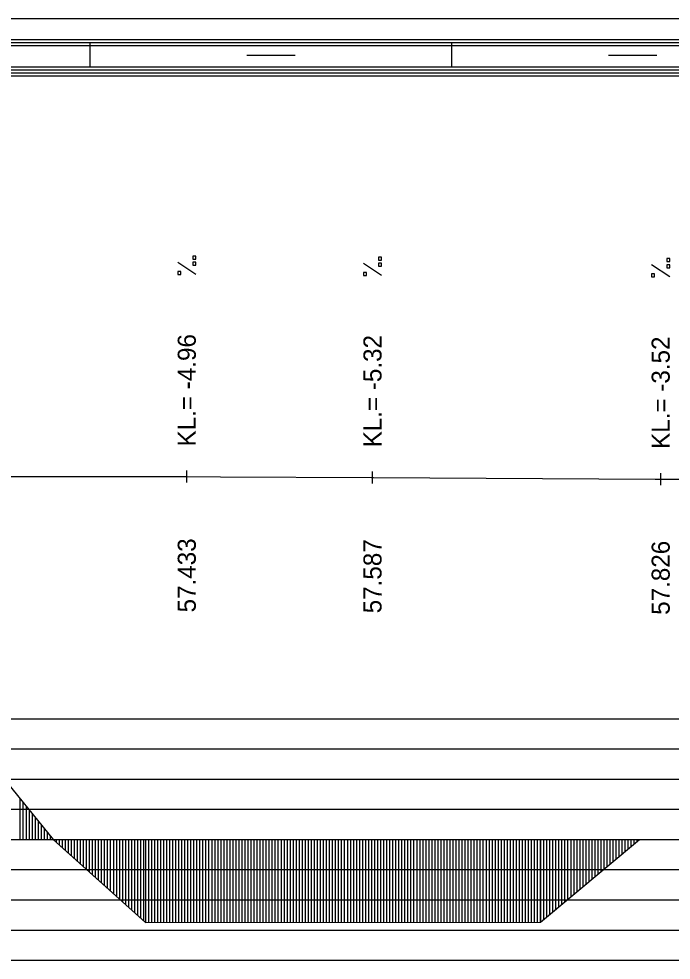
# Model space of a CAD drawing. Extents: x 2 to 10148, y 0 to 380.
# Drawn here: x 6029.1 to 6083.2, y 302 to 380 of the extents above; entities that cross this region are included whole.
import ezdxf

# ---------------------------------------------------------------- set-up
doc = ezdxf.new("R2010")
doc.units = 0
for name, color, linetype in [('NIVELETA_CARA', 7, 'Continuous'), ('NIVELETA_TEXT', 7, 'Continuous'), ('RAM', 7, 'Continuous'), ('ZRYCHL_CARA_C', 7, 'Continuous'), ('ZRYCHL_RASTR', 7, 'Continuous')]:
    doc.layers.add(name, color=color, linetype=linetype)

msp = doc.modelspace()

# ---------------------------------------------------------------- linework, layer by layer
at = {"layer": 'NIVELETA_CARA'}
for p, q in [((6043.021, 341.567), (6043.021, 342.567)), ((6058.421, 341.491), (6058.421, 342.491)), ((6024.216, 342.073), (6031.931, 342.07)), ((6031.931, 342.07), (6039.586, 342.068)), ((6039.586, 342.068), (6040.219, 342.068)), ((6040.219, 342.068), (6043.021, 342.067)), ((6043.021, 342.067), (6045.823, 342.053)), ((6045.823, 342.053), (6058.331, 341.991)), ((6058.331, 341.991), (6058.421, 341.991)), ((6058.421, 341.991), (6058.512, 341.99)), ((6058.512, 341.99), (6081.872, 341.866)), ((6081.872, 341.866), (6082.322, 341.864)), ((6082.322, 341.364), (6082.322, 342.364)), ((6082.322, 341.864), (6082.771, 341.862)), ((6082.771, 341.862), (6094.448, 341.821))]:
    msp.add_line(p, q, dxfattribs=at)
at = {"layer": 'NIVELETA_TEXT'}
for p, q in [((6043.768, 358.819), (6042.274, 359.81)), ((6043.769, 360.336), (6043.522, 360.336)), ((6043.522, 360.336), (6043.522, 360.093)), ((6043.522, 360.093), (6043.527, 360.088)), ((6043.522, 360.088), (6043.769, 360.088)), ((6043.769, 359.824), (6043.522, 359.824)), ((6043.522, 359.824), (6043.522, 359.581)), ((6043.522, 359.581), (6043.527, 359.577)), ((6043.769, 360.088), (6043.769, 360.336)), ((6043.769, 359.577), (6043.769, 359.824)), ((6059.168, 358.743), (6057.674, 359.734)), ((6059.169, 360.259), (6058.922, 360.259)), ((6058.922, 360.259), (6058.922, 360.016)), ((6058.922, 360.016), (6058.927, 360.012)), ((6058.922, 360.012), (6059.169, 360.012)), ((6059.169, 359.748), (6058.922, 359.748)), ((6058.922, 359.748), (6058.922, 359.505)), ((6059.169, 360.012), (6059.169, 360.259)), ((6059.169, 359.5), (6059.169, 359.748)), ((6083.068, 358.616), (6081.574, 359.606)), ((6083.069, 360.132), (6082.822, 360.132)), ((6082.822, 360.132), (6082.822, 359.889)), ((6082.822, 359.889), (6082.827, 359.884)), ((6082.822, 359.884), (6083.069, 359.884)), ((6083.069, 359.621), (6082.822, 359.621)), ((6082.822, 359.621), (6082.822, 359.378)), ((6083.069, 359.884), (6083.069, 360.132)), ((6083.069, 359.373), (6083.069, 359.621)), ((6042.522, 359.067), (6042.274, 359.067)), ((6042.274, 359.067), (6042.274, 358.824)), ((6042.274, 358.824), (6042.279, 358.819)), ((6042.274, 358.819), (6042.522, 358.819)), ((6042.522, 358.819), (6042.522, 359.067)), ((6043.522, 359.577), (6043.769, 359.577)), ((6057.922, 358.991), (6057.674, 358.991)), ((6057.674, 358.991), (6057.674, 358.748)), ((6057.922, 358.743), (6057.922, 358.991)), ((6058.922, 359.505), (6058.927, 359.5)), ((6058.922, 359.5), (6059.169, 359.5)), ((6081.822, 358.863), (6081.574, 358.863)), ((6081.574, 358.863), (6081.574, 358.62)), ((6081.822, 358.616), (6081.822, 358.863)), ((6082.822, 359.378), (6082.827, 359.373)), ((6082.822, 359.373), (6083.069, 359.373)), ((6057.674, 358.748), (6057.679, 358.743)), ((6057.674, 358.743), (6057.922, 358.743)), ((6081.574, 358.62), (6081.579, 358.616)), ((6081.574, 358.616), (6081.822, 358.616))]:
    msp.add_line(p, q, dxfattribs=at)
at = {"layer": 'RAM'}
for p, q in [((6872.958, 380), (5974.91, 380)), ((6872.958, 378.25), (5974.91, 378.25)), ((6872.958, 378), (5974.91, 378)), ((6872.958, 377.75), (5974.91, 377.75)), ((6035, 376), (6035, 378)), ((6065, 376), (6065, 378)), ((6048, 377), (6052, 377)), ((6078, 377), (6082, 377)), ((6872.958, 376), (5974.91, 376)), ((6872.958, 375.75), (5974.91, 375.75)), ((6872.958, 375.5), (5974.91, 375.5)), ((6872.958, 375.25), (5974.91, 375.25))]:
    msp.add_line(p, q, dxfattribs=at)
at = {"layer": 'ZRYCHL_CARA_C'}
for p, q in [((6024.216, 321.516), (6031.931, 312)), ((6029.216, 312), (6029.216, 315.348)), ((6029.466, 312), (6029.466, 315.04)), ((6029.716, 312), (6029.716, 314.731)), ((6029.966, 312), (6029.966, 314.423)), ((6030.216, 312), (6030.216, 314.115)), ((6030.466, 312), (6030.466, 313.806)), ((6030.716, 312), (6030.716, 313.498)), ((6030.966, 312), (6030.966, 313.19)), ((6031.216, 312), (6031.216, 312.881)), ((5974.91, 312), (6872.958, 312)), ((6031.466, 312), (6031.466, 312.573)), ((6031.716, 312), (6031.716, 312.264)), ((6031.931, 312), (6039.586, 305.133)), ((6032.181, 312), (6032.18, 311.776)), ((6032.431, 312), (6032.431, 311.551)), ((6032.681, 312), (6032.677, 311.331)), ((6032.931, 312), (6032.93, 311.103)), ((6033.181, 312), (6033.181, 310.878)), ((6033.431, 312), (6033.43, 310.655)), ((6033.681, 312), (6033.684, 310.428)), ((6033.931, 312), (6033.928, 310.208)), ((6034.181, 312), (6034.181, 309.982)), ((6034.431, 312), (6034.43, 309.758)), ((6034.681, 312), (6034.679, 309.534)), ((6034.931, 312), (6034.931, 309.309)), ((6035.181, 312), (6035.178, 309.087)), ((6035.431, 312), (6035.432, 308.86)), ((6035.681, 312), (6035.682, 308.635)), ((6035.931, 312), (6035.934, 308.409)), ((6036.181, 312), (6036.178, 308.191)), ((6036.431, 312), (6036.431, 307.964)), ((6036.681, 312), (6036.681, 307.739)), ((6036.931, 312), (6036.936, 307.51)), ((6037.181, 312), (6037.181, 307.291)), ((6037.431, 312), (6037.431, 307.066)), ((6037.681, 312), (6037.678, 306.845)), ((6037.931, 312), (6037.933, 306.615)), ((6038.181, 312), (6038.178, 306.396)), ((6038.431, 312), (6038.425, 306.175)), ((6038.681, 312), (6038.684, 305.942)), ((6038.931, 312), (6038.927, 305.725)), ((6039.181, 312), (6039.196, 305.483)), ((6039.431, 312), (6039.429, 305.274)), ((6039.586, 312), (6039.586, 305.133)), ((6039.836, 312), (6039.836, 305.133)), ((6040.086, 312), (6040.086, 305.133)), ((6040.336, 312), (6040.336, 305.133)), ((6040.586, 312), (6040.586, 305.133)), ((6040.836, 312), (6040.836, 305.133)), ((6041.086, 312), (6041.086, 305.133)), ((6041.336, 312), (6041.336, 305.133)), ((6041.586, 312), (6041.586, 305.133)), ((6041.836, 312), (6041.836, 305.133)), ((6042.086, 312), (6042.086, 305.133)), ((6042.336, 312), (6042.336, 305.134)), ((6042.586, 312), (6042.586, 305.134)), ((6042.836, 312), (6042.836, 305.134)), ((6043.086, 312), (6043.086, 305.134)), ((6043.336, 312), (6043.336, 305.134)), ((6043.586, 312), (6043.586, 305.134)), ((6043.836, 312), (6043.836, 305.134)), ((6044.086, 312), (6044.086, 305.134)), ((6044.336, 312), (6044.336, 305.134)), ((6044.586, 312), (6044.586, 305.134)), ((6044.836, 312), (6044.836, 305.134)), ((6045.086, 312), (6045.086, 305.134)), ((6045.336, 312), (6045.336, 305.134)), ((6045.586, 312), (6045.586, 305.134)), ((6045.836, 312), (6045.836, 305.134)), ((6046.086, 312), (6046.086, 305.134)), ((6046.336, 312), (6046.336, 305.134)), ((6046.586, 312), (6046.586, 305.134)), ((6046.836, 312), (6046.836, 305.134)), ((6047.086, 312), (6047.086, 305.134)), ((6047.336, 312), (6047.336, 305.134)), ((6047.586, 312), (6047.586, 305.134)), ((6047.836, 312), (6047.836, 305.134)), ((6048.086, 312), (6048.086, 305.134)), ((6048.336, 312), (6048.336, 305.134)), ((6048.586, 312), (6048.586, 305.134)), ((6048.836, 312), (6048.836, 305.134)), ((6049.086, 312), (6049.086, 305.134)), ((6049.336, 312), (6049.336, 305.134)), ((6049.586, 312), (6049.586, 305.134)), ((6049.836, 312), (6049.836, 305.134)), ((6050.086, 312), (6050.086, 305.134)), ((6050.336, 312), (6050.336, 305.134)), ((6050.586, 312), (6050.586, 305.134)), ((6050.836, 312), (6050.836, 305.134)), ((6051.086, 312), (6051.086, 305.134)), ((6051.336, 312), (6051.336, 305.134)), ((6051.586, 312), (6051.586, 305.134)), ((6051.836, 312), (6051.836, 305.134)), ((6052.086, 312), (6052.086, 305.134)), ((6052.336, 312), (6052.336, 305.134)), ((6052.586, 312), (6052.586, 305.134)), ((6052.836, 312), (6052.836, 305.134)), ((6053.086, 312), (6053.086, 305.134)), ((6053.336, 312), (6053.336, 305.135)), ((6053.586, 312), (6053.586, 305.135)), ((6053.836, 312), (6053.836, 305.135)), ((6054.086, 312), (6054.086, 305.135)), ((6054.336, 312), (6054.336, 305.135)), ((6054.586, 312), (6054.586, 305.135)), ((6054.836, 312), (6054.836, 305.135)), ((6055.086, 312), (6055.086, 305.135)), ((6055.336, 312), (6055.336, 305.135)), ((6055.586, 312), (6055.586, 305.135)), ((6055.836, 312), (6055.836, 305.135)), ((6056.086, 312), (6056.086, 305.135)), ((6056.336, 312), (6056.336, 305.135)), ((6056.586, 312), (6056.586, 305.135)), ((6056.836, 312), (6056.836, 305.135)), ((6057.086, 312), (6057.086, 305.135)), ((6057.336, 312), (6057.336, 305.135)), ((6057.586, 312), (6057.586, 305.135)), ((6057.836, 312), (6057.836, 305.135)), ((6058.086, 312), (6058.086, 305.135)), ((6058.336, 312), (6058.336, 305.135)), ((6058.586, 312), (6058.586, 305.135)), ((6058.836, 312), (6058.836, 305.135)), ((6059.086, 312), (6059.086, 305.135)), ((6059.336, 312), (6059.336, 305.135)), ((6059.586, 312), (6059.586, 305.135)), ((6059.836, 312), (6059.836, 305.135)), ((6060.086, 312), (6060.086, 305.135)), ((6060.336, 312), (6060.336, 305.135)), ((6060.586, 312), (6060.586, 305.135)), ((6060.836, 312), (6060.836, 305.135)), ((6061.086, 312), (6061.086, 305.135)), ((6061.336, 312), (6061.336, 305.135)), ((6061.586, 312), (6061.586, 305.135)), ((6061.836, 312), (6061.836, 305.135)), ((6062.086, 312), (6062.086, 305.135)), ((6062.336, 312), (6062.336, 305.135)), ((6062.586, 312), (6062.586, 305.135)), ((6062.836, 312), (6062.836, 305.135)), ((6063.086, 312), (6063.086, 305.135)), ((6063.336, 312), (6063.336, 305.135)), ((6063.586, 312), (6063.586, 305.135)), ((6063.836, 312), (6063.836, 305.135)), ((6064.086, 312), (6064.086, 305.135)), ((6064.336, 312), (6064.336, 305.136)), ((6064.586, 312), (6064.586, 305.136)), ((6064.836, 312), (6064.836, 305.136)), ((6065.086, 312), (6065.086, 305.136)), ((6065.336, 312), (6065.336, 305.136)), ((6065.586, 312), (6065.586, 305.136)), ((6065.836, 312), (6065.836, 305.136)), ((6066.086, 312), (6066.086, 305.136)), ((6066.336, 312), (6066.336, 305.136)), ((6066.586, 312), (6066.586, 305.136)), ((6066.836, 312), (6066.836, 305.136)), ((6067.086, 312), (6067.086, 305.136)), ((6067.336, 312), (6067.336, 305.136)), ((6067.586, 312), (6067.586, 305.136)), ((6067.836, 312), (6067.836, 305.136)), ((6068.086, 312), (6068.086, 305.136)), ((6068.336, 312), (6068.336, 305.136)), ((6068.586, 312), (6068.586, 305.136)), ((6068.836, 312), (6068.836, 305.136)), ((6069.086, 312), (6069.086, 305.136)), ((6069.336, 312), (6069.336, 305.136)), ((6069.586, 312), (6069.586, 305.136)), ((6069.836, 312), (6069.836, 305.136)), ((6070.086, 312), (6070.086, 305.136)), ((6070.336, 312), (6070.336, 305.136)), ((6070.586, 312), (6070.586, 305.136)), ((6070.836, 312), (6070.836, 305.136)), ((6071.086, 312), (6071.086, 305.136)), ((6071.336, 312), (6071.336, 305.136)), ((6071.586, 312), (6071.586, 305.136)), ((6071.836, 312), (6071.836, 305.136)), ((6072.086, 312), (6072.086, 305.136)), ((6072.336, 312), (6072.336, 305.136)), ((6072.357, 312), (6072.357, 305.136)), ((6072.357, 305.136), (6080.557, 312)), ((6072.607, 312), (6072.607, 305.346)), ((6072.857, 312), (6072.864, 305.561)), ((6073.107, 312), (6073.106, 305.764)), ((6073.357, 312), (6073.351, 305.969)), ((6073.607, 312), (6073.611, 306.186)), ((6073.857, 312), (6073.86, 306.395)), ((6074.107, 312), (6074.103, 306.598)), ((6074.357, 312), (6074.357, 306.81)), ((6074.607, 312), (6074.607, 307.02)), ((6074.857, 312), (6074.861, 307.232)), ((6075.107, 312), (6075.107, 307.438)), ((6075.357, 312), (6075.357, 307.648)), ((6075.607, 312), (6075.607, 307.857)), ((6075.857, 312), (6075.856, 308.065)), ((6076.107, 312), (6076.109, 308.277)), ((6076.357, 312), (6076.358, 308.486)), ((6076.607, 312), (6076.604, 308.692)), ((6076.857, 312), (6076.854, 308.9)), ((6077.107, 312), (6077.104, 309.11)), ((6077.357, 312), (6077.355, 309.32)), ((6077.607, 312), (6077.606, 309.53)), ((6077.857, 312), (6077.855, 309.739)), ((6078.107, 312), (6078.107, 309.95)), ((6078.357, 312), (6078.357, 310.159)), ((6078.607, 312), (6078.604, 310.366)), ((6078.857, 312), (6078.854, 310.575)), ((6079.107, 312), (6079.106, 310.786)), ((6079.357, 312), (6079.355, 310.994)), ((6079.607, 312), (6079.607, 311.205)), ((6079.857, 312), (6079.855, 311.413)), ((6080.107, 312), (6080.106, 311.623)), ((6080.357, 312), (6080.356, 311.832)), ((6039.586, 305.133), (6072.357, 305.136))]:
    msp.add_line(p, q, dxfattribs=at)
at = {"layer": 'ZRYCHL_RASTR'}
for p, q in [((5984.609, 322), (6188, 322)), ((5984.506, 319.5), (6188, 319.5)), ((5984.49, 317), (6188, 317)), ((5984.49, 314.5), (6188, 314.5)), ((5992, 309.5), (6188, 309.5)), ((5992, 307), (6188, 307)), ((5992, 304.5), (6188, 304.5)), ((5992, 302), (6188, 302))]:
    msp.add_line(p, q, dxfattribs=at)

# ---------------------------------------------------------------- texts
at = {"layer": 'NIVELETA_TEXT'}
for s, p in [('KL.= -4.96', (6043.771, 344.567)), ('KL.= -5.32', (6059.172, 344.491)), ('KL.= -3.52', (6083.072, 344.364)), ('57.433', (6043.771, 330.817)), ('57.587', (6059.172, 330.741)), ('57.826', (6083.072, 330.614))]:
    msp.add_text(s, height=1.5, rotation=90, dxfattribs=at).set_placement(p)

doc.saveas('drawing.dxf')
